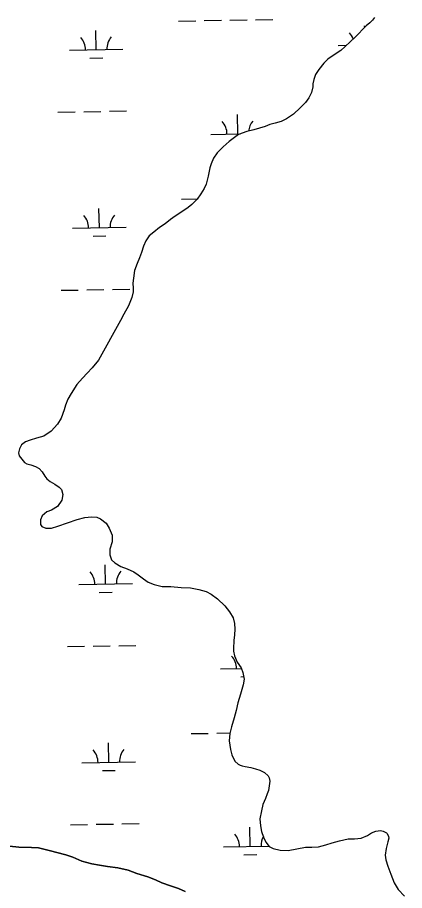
# Model space of a CAD drawing. Extents: x 3903937 to 3942190, y 260677 to 286651.
# Drawn here: x 3911405 to 3912128, y 276029 to 277659 of the extents above; entities that cross this region are included whole.
import ezdxf

# ---------------------------------------------------------------- set-up
doc = ezdxf.new("R2010")
doc.units = 0
doc.layers.add('V-TOPO-SHOR', color=7, linetype='Continuous')
doc.layers.add('V-WETL-SWMP', color=7, linetype='Continuous')

msp = doc.modelspace()

# ---------------------------------------------------------------- linework, layer by layer
at = {"layer": 'V-TOPO-SHOR'}
for points in [[(3912071.9, 277658.9), (3912068, 277653.8), (3912062.9, 277649), (3912056.3, 277643), (3912035.6, 277622.3), (3912016.8, 277604.8), (3912008.6, 277597.2), (3911996.5, 277588.8), (3911984.7, 277581.2), (3911976.9, 277573.2), (3911967.6, 277561.7), (3911961.4, 277552.2), (3911958.3, 277543.1), (3911956.8, 277534.8), (3911956.5, 277529.2), (3911953.8, 277518.6), (3911949.2, 277508.7), (3911942.9, 277500.3), (3911932.8, 277490), (3911920.3, 277478.4), (3911907.4, 277469.6), (3911897.6, 277464.4), (3911886.2, 277461.5), (3911876.3, 277458.7), (3911867.7, 277455), (3911856.7, 277452.2), (3911846.4, 277449.3), (3911833.5, 277446), (3911817.8, 277440.3), (3911800.5, 277427.2), (3911789.2, 277417.2), (3911777.9, 277406.4), (3911770.9, 277396.1), (3911767, 277385.8), (3911764.3, 277377.9), (3911761.3, 277362.5), (3911757.5, 277347.9), (3911753.7, 277339.6), (3911747.5, 277329.3), (3911740.9, 277319.7), (3911730.7, 277309.4), (3911723.7, 277303.8), (3911710, 277294.6), (3911699.8, 277287.8), (3911690.8, 277281.8), (3911680.6, 277273.8)], [(3911680.6, 277273.8), (3911670.4, 277266.6), (3911659.4, 277258.2), (3911651.2, 277251.4), (3911645, 277241.9), (3911640.4, 277231.6), (3911636.6, 277219.7), (3911633.1, 277209.8), (3911628.5, 277199.2), (3911623.9, 277186.5), (3911621.6, 277171.9), (3911620.6, 277162.8), (3911621, 277153.7), (3911621.1, 277146.6), (3911618.5, 277136), (3911612.3, 277120.5), (3911603.8, 277105.1), (3911597.6, 277092.8), (3911556.5, 277019), (3911544.8, 277004.7), (3911535.5, 276994.8), (3911526.5, 276985.6), (3911515.9, 276973.3), (3911505.5, 276957), (3911499.3, 276945.9), (3911495, 276935.2), (3911492.4, 276926.5), (3911486.6, 276910.7), (3911480, 276899.2), (3911468.3, 276886.5), (3911454.2, 276877.3), (3911440.8, 276873.2), (3911428.6, 276869.9), (3911420, 276866.3), (3911412.6, 276860.7), (3911408.7, 276853.6), (3911406.8, 276846.1), (3911408.4, 276840.5), (3911418, 276828), (3911422.8, 276825.7), (3911430.3, 276823.4), (3911439, 276820.3), (3911445.7, 276816.9), (3911451.3, 276810.2), (3911456.1, 276802.4), (3911460.1, 276797.3), (3911466.1, 276792.2), (3911474.8, 276787.6), (3911483.1, 276781.7), (3911487.1, 276777.4), (3911489.6, 276768), (3911487.7, 276757.3), (3911479.9, 276745.8), (3911468.6, 276739), (3911459.9, 276735.8), (3911451.3, 276728.6), (3911447.8, 276720.7), (3911447.9, 276712), (3911450.3, 276708.5), (3911457.9, 276705), (3911468.5, 276705.5), (3911480.3, 276708.8), (3911498.4, 276715.2), (3911516.4, 276721.7), (3911531, 276725.4), (3911543.6, 276726.7), (3911553.1, 276725.6), (3911559.8, 276722.9), (3911570.5, 276714.8), (3911576.5, 276705), (3911581.8, 276692), (3911581.9, 276679.8), (3911577.7, 276666.3), (3911577.8, 276655.3), (3911580.7, 276646.3), (3911586.6, 276640.4), (3911598.1, 276633.8), (3911609.6, 276629.6), (3911622.3, 276623.8), (3911630.6, 276618), (3911640.1, 276611), (3911648.9, 276604.3), (3911660, 276600.1), (3911675, 276596.7), (3911691.6, 276596.1), (3911710.9, 276594.7), (3911728.2, 276594.1), (3911743.7, 276591.1), (3911757.1, 276587.3), (3911767, 276581.8), (3911778.5, 276573.3), (3911792.5, 276560), (3911801.2, 276549.1), (3911807.7, 276538.1), (3911810.1, 276527.1), (3911811, 276516.8), (3911810.3, 276506.2), (3911808.9, 276495.5), (3911808.2, 276480.9), (3911808.3, 276475.8), (3911810.3, 276466.7)], [(3911810.3, 276466.7), (3911815.2, 276455.3), (3911822.8, 276444.8), (3911826, 276436.1), (3911828.1, 276423.5), (3911826.6, 276412.5), (3911821.7, 276395.1), (3911816.3, 276378.9), (3911813.7, 276364.6), (3911809.9, 276351.2), (3911804.5, 276334.2), (3911801.9, 276321.9), (3911800.4, 276308.5), (3911803, 276292), (3911805.4, 276282.2), (3911811.1, 276270.4), (3911817, 276264.9), (3911820.6, 276263), (3911824.9, 276261.8), (3911830.1, 276260.3), (3911840.8, 276258.4), (3911849.8, 276256.2), (3911857.8, 276253.5), (3911866.1, 276249.2), (3911873.2, 276243), (3911875.2, 276239.1), (3911876.5, 276233.2), (3911873.9, 276215.8), (3911871.2, 276209.1), (3911868.1, 276200.8), (3911863.5, 276189.3), (3911860.5, 276177.8), (3911857.9, 276162.4), (3911858.8, 276149.8), (3911860.8, 276139.2), (3911864.5, 276128.6), (3911868.5, 276119.1), (3911875.3, 276110.9), (3911882.8, 276107.1), (3911895.5, 276104.4), (3911910.5, 276103.4), (3911927, 276106.7), (3911942.8, 276109.6), (3911954.6, 276109.7), (3911967.2, 276110.2), (3911981, 276113.9), (3911992.4, 276117.6), (3912006.1, 276121.7), (3912022.3, 276125.4), (3912034.5, 276125.5), (3912046.7, 276126.8), (3912058.5, 276131.2), (3912066.3, 276136.4), (3912074.2, 276139.7), (3912082.8, 276140.9), (3912088, 276139.8), (3912093.9, 276136.7), (3912095.1, 276135.5), (3912097.9, 276129.7), (3912098.3, 276126.5), (3912096.4, 276119.4), (3912093.4, 276107.1), (3912091.9, 276094.9), (3912092.8, 276085.8), (3912096.9, 276074.1), (3912102.2, 276059.1), (3912108.6, 276043), (3912116.2, 276030.9), (3912127.8, 276018)], [(3911390, 276111.3), (3911407.8, 276109.5), (3911431, 276109.3), (3911444.4, 276108.3), (3911456.7, 276105.6), (3911466.5, 276103), (3911478.8, 276099.9), (3911495.4, 276095.4), (3911508.4, 276090.8), (3911525.4, 276083.4), (3911544, 276078.9), (3911558.2, 276075.9), (3911573.2, 276073.7), (3911592.2, 276071.1), (3911611.9, 276066.6), (3911628.1, 276060.8), (3911648.3, 276054.3), (3911662.5, 276048.9), (3911674.4, 276043.1), (3911690.6, 276037.8), (3911706, 276032.8), (3911718.3, 276027)]]:
    msp.add_lwpolyline(points, dxfattribs=at)
at = {"layer": 'V-WETL-SWMP'}
for p, q in [((3911705.8, 277652.2), (3911737.8, 277652.7)), ((3911753.8, 277653), (3911785.8, 277653.6)), ((3911801.8, 277653.9), (3911833.8, 277654.4)), ((3911849.7, 277654.7), (3911881.7, 277655.3)), ((3912053.4, 277640.1), (3912053.3, 277643.5)), ((3911552.1, 277598.7), (3911551.5, 277634.7)), ((3911502.1, 277597.8), (3911602.1, 277599.6)), ((3912003.9, 277606.7), (3912019.2, 277606.9)), ((3911540.4, 277583.1), (3911564.4, 277583.5)), ((3911480.7, 277482), (3911512.7, 277482.6)), ((3911528.7, 277482.8), (3911560.7, 277483.4)), ((3911576.7, 277483.7), (3911608.7, 277484.3)), ((3911816.3, 277441.5), (3911815.7, 277477.5)), ((3911766.3, 277440.6), (3911821.1, 277441.6)), ((3911711.6, 277319.5), (3911741.1, 277320.1)), ((3911558, 277266.1), (3911557.3, 277302.1)), ((3911508, 277265.2), (3911607.9, 277267)), ((3911546.2, 277250.4), (3911570.2, 277250.9)), ((3911486.6, 277149.4), (3911518.6, 277149.9)), ((3911534.6, 277150.2), (3911566.6, 277150.8)), ((3911582.6, 277151.1), (3911614.6, 277151.6)), ((3911569.7, 276600.8), (3911569, 276636.8)), ((3911519.7, 276600), (3911619.7, 276601.7)), ((3911557.9, 276585.2), (3911581.9, 276585.6)), ((3911498.3, 276484.1), (3911530.3, 276484.7)), ((3911546.3, 276485), (3911578.3, 276485.5)), ((3911594.3, 276485.8), (3911626.3, 276486.4)), ((3911783.9, 276442.7), (3911823.3, 276443.4)), ((3911822.2, 276428), (3911827.3, 276428.1)), ((3911729.2, 276321.7), (3911761.2, 276322.2)), ((3911777.2, 276322.5), (3911802.1, 276323)), ((3911575.5, 276268.2), (3911574.9, 276304.2)), ((3911525.5, 276267.3), (3911625.5, 276269.1)), ((3911563.8, 276252.6), (3911587.8, 276253)), ((3911504.1, 276151.5), (3911536.1, 276152.1)), ((3911552.1, 276152.4), (3911584.1, 276152.9)), ((3911600.1, 276153.2), (3911632.1, 276153.8)), ((3911839.8, 276111), (3911839.1, 276147)), ((3911789.8, 276110.1), (3911874.8, 276111.6)), ((3911828, 276095.3), (3911852, 276095.8))]:
    msp.add_line(p, q, dxfattribs=at)
for points in [[(3912071.9, 277658.9), (3912068, 277653.8), (3912062.9, 277649), (3912056.3, 277643), (3912035.6, 277622.3), (3912016.8, 277604.8), (3912008.6, 277597.2), (3911996.5, 277588.8), (3911984.7, 277581.2), (3911976.9, 277573.2), (3911967.6, 277561.7), (3911961.4, 277552.2), (3911958.3, 277543.1), (3911956.8, 277534.8), (3911956.5, 277529.2), (3911953.8, 277518.6), (3911949.2, 277508.7), (3911942.9, 277500.3), (3911932.8, 277490), (3911920.3, 277478.4), (3911907.4, 277469.6), (3911897.6, 277464.4), (3911886.2, 277461.5), (3911876.3, 277458.7), (3911867.7, 277455), (3911856.7, 277452.2), (3911846.4, 277449.3), (3911833.5, 277446), (3911817.8, 277440.3), (3911800.5, 277427.2), (3911789.2, 277417.2), (3911777.9, 277406.4), (3911770.9, 277396.1), (3911767, 277385.8), (3911764.3, 277377.9), (3911761.3, 277362.5), (3911757.5, 277347.9)], [(3911757.5, 277347.9), (3911753.7, 277339.6), (3911747.5, 277329.3), (3911740.9, 277319.7), (3911730.7, 277309.4), (3911723.7, 277303.8), (3911710, 277294.6), (3911699.8, 277287.8), (3911690.8, 277281.8), (3911680.6, 277273.8), (3911670.4, 277266.6), (3911659.4, 277258.2), (3911651.2, 277251.4), (3911645, 277241.9), (3911640.4, 277231.6), (3911636.6, 277219.7), (3911633.1, 277209.8), (3911628.5, 277199.2), (3911623.9, 277186.5), (3911621.6, 277171.9), (3911620.6, 277162.8), (3911621, 277153.7), (3911621.1, 277146.6), (3911618.5, 277136), (3911612.3, 277120.5), (3911603.8, 277105.1), (3911597.6, 277092.8), (3911556.5, 277019), (3911544.8, 277004.7), (3911535.5, 276994.8), (3911526.5, 276985.6), (3911515.9, 276973.3), (3911505.5, 276957), (3911499.3, 276945.9), (3911495, 276935.2), (3911492.4, 276926.5), (3911486.6, 276910.7), (3911480, 276899.2), (3911468.3, 276886.5), (3911454.2, 276877.3), (3911440.8, 276873.2), (3911428.6, 276869.9), (3911420, 276866.3), (3911412.6, 276860.7), (3911408.7, 276853.6), (3911406.8, 276846.1), (3911408.4, 276840.5), (3911418, 276828), (3911422.8, 276825.7), (3911430.3, 276823.4), (3911439, 276820.3), (3911445.7, 276816.9), (3911451.3, 276810.2), (3911456.1, 276802.4), (3911460.1, 276797.3), (3911466.1, 276792.2), (3911474.8, 276787.6), (3911483.1, 276781.7), (3911487.1, 276777.4), (3911489.6, 276768), (3911487.7, 276757.3), (3911479.9, 276745.8), (3911468.6, 276739), (3911459.9, 276735.8), (3911451.3, 276728.6), (3911447.8, 276720.7), (3911447.9, 276712), (3911450.3, 276708.5), (3911457.9, 276705), (3911468.5, 276705.5), (3911480.3, 276708.8), (3911498.4, 276715.2), (3911516.4, 276721.7), (3911531, 276725.4), (3911543.6, 276726.7), (3911553.1, 276725.6), (3911559.8, 276722.9), (3911570.5, 276714.8), (3911576.5, 276705), (3911581.8, 276692), (3911581.9, 276679.8), (3911577.7, 276666.3), (3911577.8, 276655.3), (3911580.7, 276646.3), (3911586.6, 276640.4), (3911598.1, 276633.8), (3911609.6, 276629.6), (3911622.3, 276623.8), (3911630.6, 276618), (3911640.1, 276611), (3911648.9, 276604.3), (3911660, 276600.1), (3911675, 276596.7), (3911691.6, 276596.1), (3911710.9, 276594.7), (3911728.2, 276594.1), (3911743.7, 276591.1), (3911757.1, 276587.3), (3911767, 276581.8), (3911778.5, 276573.3), (3911792.5, 276560)], [(3911792.5, 276560), (3911801.2, 276549.1), (3911807.7, 276538.1), (3911810.1, 276527.1), (3911811, 276516.8), (3911810.3, 276506.2), (3911808.9, 276495.5), (3911808.2, 276480.9), (3911808.3, 276475.8), (3911810.3, 276466.7), (3911815.2, 276455.3), (3911822.8, 276444.8), (3911826, 276436.1), (3911828.1, 276423.5), (3911826.6, 276412.5), (3911821.7, 276395.1), (3911816.3, 276378.9), (3911813.7, 276364.6), (3911809.9, 276351.2), (3911804.5, 276334.2), (3911801.9, 276321.9), (3911800.4, 276308.5), (3911803, 276292), (3911805.4, 276282.2), (3911811.1, 276270.4), (3911817, 276264.9), (3911820.6, 276263), (3911824.9, 276261.8), (3911830.1, 276260.3), (3911840.8, 276258.4), (3911849.8, 276256.2), (3911857.8, 276253.5), (3911866.1, 276249.2), (3911873.2, 276243), (3911875.2, 276239.1), (3911876.5, 276233.2), (3911873.9, 276215.8), (3911871.2, 276209.1), (3911868.1, 276200.8), (3911863.5, 276189.3), (3911860.5, 276177.8), (3911857.9, 276162.4), (3911858.8, 276149.8), (3911860.8, 276139.2), (3911864.5, 276128.6), (3911868.5, 276119.1), (3911875.3, 276110.9), (3911882.8, 276107.1), (3911895.5, 276104.4), (3911910.5, 276103.4), (3911927, 276106.7), (3911942.8, 276109.6), (3911954.6, 276109.7), (3911967.2, 276110.2), (3911981, 276113.9), (3911992.4, 276117.6), (3912006.1, 276121.7), (3912022.3, 276125.4), (3912034.5, 276125.5), (3912046.7, 276126.8), (3912058.5, 276131.2), (3912066.3, 276136.4), (3912074.2, 276139.7), (3912082.8, 276140.9), (3912088, 276139.8), (3912093.9, 276136.7), (3912095.1, 276135.5), (3912097.9, 276129.7), (3912098.3, 276126.5), (3912096.4, 276119.4), (3912093.4, 276107.1), (3912091.9, 276094.9), (3912092.8, 276085.8), (3912096.9, 276074.1), (3912102.2, 276059.1), (3912108.6, 276043), (3912116.2, 276030.9), (3912127.8, 276018)], [(3911718.3, 276027), (3911706, 276032.8), (3911690.6, 276037.8), (3911674.4, 276043.1), (3911662.5, 276048.9), (3911648.3, 276054.3), (3911628.1, 276060.8), (3911611.9, 276066.6), (3911592.2, 276071.1), (3911573.2, 276073.7), (3911558.2, 276075.9), (3911544, 276078.9), (3911525.4, 276083.4), (3911508.4, 276090.8), (3911495.4, 276095.4), (3911478.8, 276099.9), (3911466.5, 276103), (3911456.7, 276105.6), (3911444.4, 276108.3), (3911431, 276109.3), (3911407.8, 276109.5), (3911390, 276111.3)]]:
    msp.add_lwpolyline(points, dxfattribs=at)
for centre, start, end in [((3911998.7, 277607), 19.5334, 41.7802), ((3911496.9, 277598.2), 0.2366, 41.7802), ((3911607.3, 277600.2), 140.2366, 181.7802), ((3911761.1, 277441), 0.2366, 41.7802), ((3911871.6, 277442.9), 140.2366, 173.6802), ((3911502.7, 277265.6), 0.2366, 41.7802), ((3911613.2, 277267.5), 140.2366, 181.7802), ((3911514.4, 276600.3), 0.2366, 41.7802), ((3911624.9, 276602.3), 140.2366, 181.7802), ((3911778.7, 276443.1), 0.2366, 41.7802), ((3911520.3, 276267.7), 0.2366, 41.7802), ((3911630.7, 276269.7), 140.2366, 181.7802), ((3911784.5, 276110.5), 0.2366, 41.7802), ((3911895, 276112.4), 150.9708, 181.7802)]:
    msp.add_arc(centre, 35.2, start, end, dxfattribs=at)

doc.saveas('drawing.dxf')
